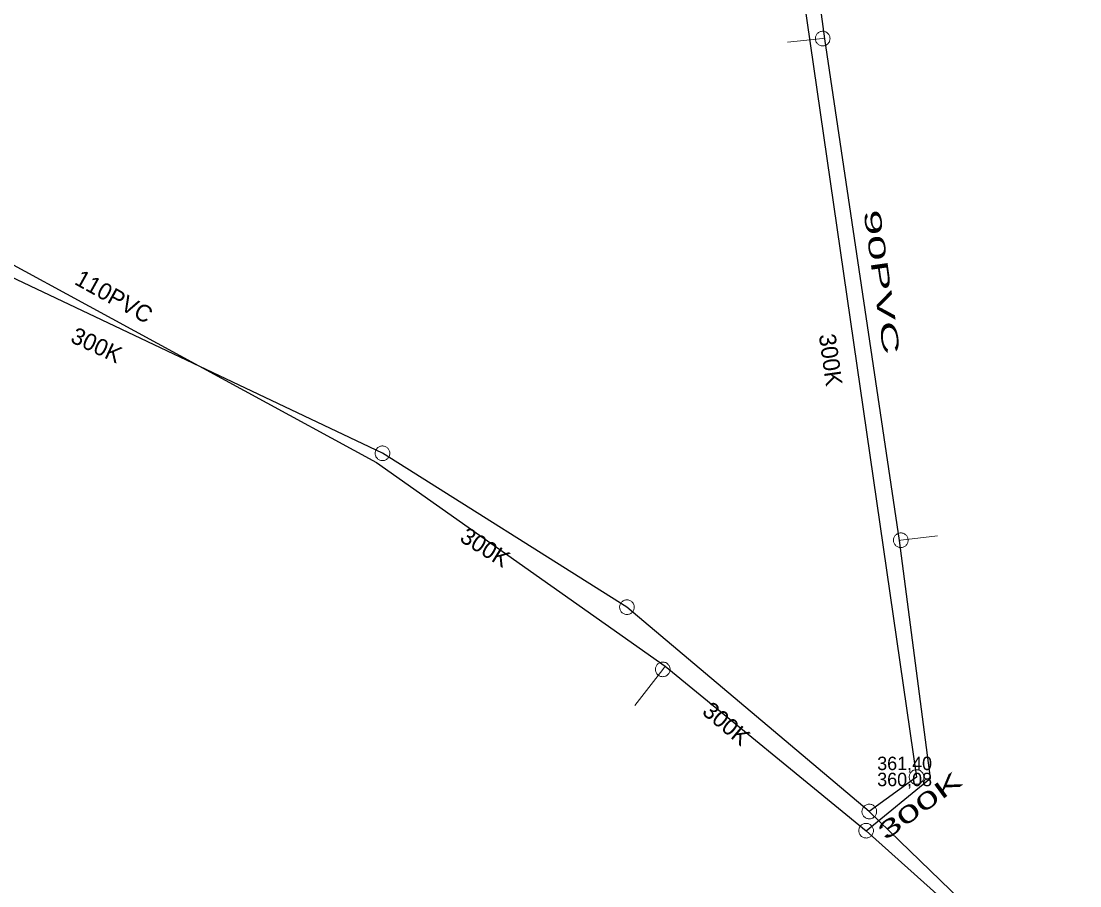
# Model space of a CAD drawing. Extents: x -741806 to -738704, y -1059275 to -1055387.
# Drawn here: x -740409.8 to -740346.6, y -1057628.5 to -1057576.9 of the extents above; entities that cross this region are included whole.
import ezdxf

# ---------------------------------------------------------------- set-up
doc = ezdxf.new("R2010")
doc.units = 0
doc.header["$LTSCALE"] = 0.4
for name, color, linetype, lineweight in [('2', 7, 'Continuous', 25), ('21', 7, 'Continuous', 13), ('3', 7, 'Continuous', 13), ('51', 7, 'Continuous', 13), ('52', 7, 'Continuous', 25), ('6', 7, 'Continuous', 13)]:
    doc.layers.add(name, color=color, linetype=linetype, lineweight=lineweight)
doc.layers.add('5', color=7, linetype='Continuous')
doc.layers.add('53', color=7, linetype='Continuous')

msp = doc.modelspace()

# ---------------------------------------------------------------- linework, layer by layer
at = {"layer": '2'}
for p, q in [((-740363.55, -1057572.7), (-740356.39, -1057622.03)), ((-740388.249, -1057602.723), (-740420.289, -1057587.53)), ((-740373.666, -1057611.902), (-740388.249, -1057602.723)), ((-740359.21, -1057624.09), (-740373.666, -1057611.902)), ((-740356.39, -1057622.03), (-740359.21, -1057624.09)), ((-740346.649, -1057636.22), (-740359.21, -1057624.09))]:
    msp.add_line(p, q, dxfattribs=at)
at = {"layer": '21'}
for points in [[(-740361.855, -1057578.006), (-740361.989, -1057577.99), (-740364.079, -1057578.196)], [(-740357.41, -1057607.926), (-740357.329, -1057607.909), (-740355.149, -1057607.642)], [(-740371.388, -1057615.413), (-740371.53, -1057615.61), (-740373.197, -1057617.759)]]:
    msp.add_lwpolyline(points, dxfattribs=at)
at = {"layer": '3'}
for points in [[(-740388.619, -1057602.489), (-740388.64, -1057602.528), (-740388.658, -1057602.57), (-740388.672, -1057602.615), (-740388.681, -1057602.659), (-740388.685, -1057602.705), (-740388.685, -1057602.751), (-740388.679, -1057602.796), (-740388.669, -1057602.841), (-740388.654, -1057602.884), (-740388.635, -1057602.925), (-740388.611, -1057602.965), (-740388.584, -1057603.002), (-740388.553, -1057603.035), (-740388.519, -1057603.066), (-740388.481, -1057603.092), (-740388.441, -1057603.115), (-740388.399, -1057603.132), (-740388.356, -1057603.146), (-740388.31, -1057603.155), (-740388.264, -1057603.159), (-740388.219, -1057603.158), (-740388.174, -1057603.153), (-740388.129, -1057603.142), (-740388.086, -1057603.128), (-740388.044, -1057603.108), (-740388.005, -1057603.084), (-740387.968, -1057603.058), (-740387.934, -1057603.026), (-740387.904, -1057602.992), (-740387.878, -1057602.954), (-740387.856, -1057602.915), (-740387.838, -1057602.873), (-740387.824, -1057602.829), (-740387.815, -1057602.783), (-740387.811, -1057602.739), (-740387.811, -1057602.692), (-740387.817, -1057602.647), (-740387.827, -1057602.602), (-740387.842, -1057602.559), (-740387.861, -1057602.518), (-740387.885, -1057602.478), (-740387.912, -1057602.441), (-740387.943, -1057602.407), (-740387.977, -1057602.378), (-740388.015, -1057602.351), (-740388.055, -1057602.329), (-740388.097, -1057602.311), (-740388.14, -1057602.297), (-740388.186, -1057602.289), (-740388.232, -1057602.285), (-740388.277, -1057602.286), (-740388.323, -1057602.29), (-740388.367, -1057602.301), (-740388.41, -1057602.315), (-740388.452, -1057602.335), (-740388.492, -1057602.358), (-740388.528, -1057602.385), (-740388.562, -1057602.417), (-740388.592, -1057602.451), (-740388.618, -1057602.488)], [(-740374, -1057611.619), (-740374.027, -1057611.655), (-740374.05, -1057611.694), (-740374.07, -1057611.736), (-740374.085, -1057611.779), (-740374.095, -1057611.823), (-740374.101, -1057611.869), (-740374.102, -1057611.915), (-740374.099, -1057611.961), (-740374.089, -1057612.005), (-740374.076, -1057612.049), (-740374.058, -1057612.091), (-740374.037, -1057612.132), (-740374.01, -1057612.169), (-740373.981, -1057612.204), (-740373.947, -1057612.235), (-740373.91, -1057612.263), (-740373.871, -1057612.286), (-740373.83, -1057612.306), (-740373.786, -1057612.321), (-740373.741, -1057612.331), (-740373.696, -1057612.337), (-740373.651, -1057612.338), (-740373.605, -1057612.334), (-740373.56, -1057612.326), (-740373.516, -1057612.312), (-740373.474, -1057612.294), (-740373.434, -1057612.272), (-740373.396, -1057612.246), (-740373.362, -1057612.216), (-740373.33, -1057612.182), (-740373.303, -1057612.146), (-740373.279, -1057612.107), (-740373.259, -1057612.065), (-740373.245, -1057612.021), (-740373.234, -1057611.978), (-740373.228, -1057611.932), (-740373.228, -1057611.887), (-740373.232, -1057611.84), (-740373.241, -1057611.796), (-740373.253, -1057611.753), (-740373.271, -1057611.71), (-740373.293, -1057611.669), (-740373.319, -1057611.632), (-740373.349, -1057611.597), (-740373.383, -1057611.566), (-740373.419, -1057611.538), (-740373.458, -1057611.514), (-740373.5, -1057611.495), (-740373.543, -1057611.481), (-740373.588, -1057611.47), (-740373.633, -1057611.465), (-740373.679, -1057611.463), (-740373.725, -1057611.468), (-740373.77, -1057611.476), (-740373.814, -1057611.489), (-740373.856, -1057611.507), (-740373.896, -1057611.529), (-740373.934, -1057611.556), (-740373.968, -1057611.586), (-740373.999, -1057611.618)], [(-740356.743, -1057622.287), (-740356.715, -1057622.322), (-740356.682, -1057622.354), (-740356.646, -1057622.383), (-740356.608, -1057622.408), (-740356.567, -1057622.429), (-740356.524, -1057622.445), (-740356.48, -1057622.457), (-740356.435, -1057622.464), (-740356.389, -1057622.466), (-740356.344, -1057622.464), (-740356.298, -1057622.456), (-740356.253, -1057622.445), (-740356.211, -1057622.428), (-740356.17, -1057622.407), (-740356.132, -1057622.382), (-740356.096, -1057622.353), (-740356.064, -1057622.32), (-740356.035, -1057622.285), (-740356.011, -1057622.246), (-740355.99, -1057622.205), (-740355.974, -1057622.163), (-740355.962, -1057622.119), (-740355.955, -1057622.073), (-740355.952, -1057622.028), (-740355.955, -1057621.982), (-740355.963, -1057621.937), (-740355.974, -1057621.893), (-740355.991, -1057621.849), (-740356.012, -1057621.809), (-740356.038, -1057621.771), (-740356.066, -1057621.735), (-740356.098, -1057621.703), (-740356.134, -1057621.674), (-740356.173, -1057621.649), (-740356.213, -1057621.629), (-740356.256, -1057621.612), (-740356.3, -1057621.601), (-740356.346, -1057621.594), (-740356.391, -1057621.592), (-740356.437, -1057621.594), (-740356.482, -1057621.601), (-740356.527, -1057621.613), (-740356.569, -1057621.629), (-740356.61, -1057621.65), (-740356.648, -1057621.675), (-740356.684, -1057621.704), (-740356.716, -1057621.736), (-740356.745, -1057621.772), (-740356.769, -1057621.811), (-740356.79, -1057621.852), (-740356.806, -1057621.895), (-740356.819, -1057621.939), (-740356.825, -1057621.984), (-740356.828, -1057622.03), (-740356.825, -1057622.076), (-740356.818, -1057622.121), (-740356.806, -1057622.165), (-740356.789, -1057622.208), (-740356.768, -1057622.249), (-740356.744, -1057622.287)], [(-740359.524, -1057623.785), (-740359.553, -1057623.819), (-740359.58, -1057623.857), (-740359.602, -1057623.897), (-740359.62, -1057623.939), (-740359.633, -1057623.983), (-740359.642, -1057624.028), (-740359.646, -1057624.073), (-740359.646, -1057624.119), (-740359.639, -1057624.165), (-740359.629, -1057624.209), (-740359.614, -1057624.252), (-740359.595, -1057624.295), (-740359.571, -1057624.333), (-740359.544, -1057624.37), (-740359.513, -1057624.403), (-740359.478, -1057624.434), (-740359.44, -1057624.46), (-740359.401, -1057624.482), (-740359.358, -1057624.5), (-740359.314, -1057624.513), (-740359.27, -1057624.522), (-740359.225, -1057624.526), (-740359.178, -1057624.525), (-740359.133, -1057624.52), (-740359.088, -1057624.509), (-740359.045, -1057624.494), (-740359.004, -1057624.475), (-740358.964, -1057624.451), (-740358.928, -1057624.424), (-740358.894, -1057624.392), (-740358.864, -1057624.358), (-740358.838, -1057624.321), (-740358.815, -1057624.28), (-740358.798, -1057624.238), (-740358.784, -1057624.195), (-740358.775, -1057624.149), (-740358.772, -1057624.104), (-740358.773, -1057624.057), (-740358.778, -1057624.013), (-740358.788, -1057623.969), (-740358.803, -1057623.925), (-740358.822, -1057623.883), (-740358.846, -1057623.844), (-740358.873, -1057623.807), (-740358.905, -1057623.774), (-740358.939, -1057623.744), (-740358.977, -1057623.717), (-740359.017, -1057623.695), (-740359.059, -1057623.678), (-740359.103, -1057623.664), (-740359.148, -1057623.656), (-740359.193, -1057623.651), (-740359.239, -1057623.653), (-740359.285, -1057623.658), (-740359.33, -1057623.668), (-740359.373, -1057623.683), (-740359.414, -1057623.702), (-740359.454, -1057623.726), (-740359.49, -1057623.754), (-740359.524, -1057623.784)]]:
    msp.add_lwpolyline(points, dxfattribs=at)
at = {"layer": '51'}
for points in [[(-740362.422, -1057577.938), (-740362.426, -1057577.982), (-740362.424, -1057578.028), (-740362.417, -1057578.074), (-740362.406, -1057578.118), (-740362.39, -1057578.161), (-740362.37, -1057578.203), (-740362.346, -1057578.241), (-740362.318, -1057578.277), (-740362.285, -1057578.309), (-740362.25, -1057578.339), (-740362.212, -1057578.364), (-740362.171, -1057578.386), (-740362.129, -1057578.403), (-740362.085, -1057578.416), (-740362.04, -1057578.423), (-740361.994, -1057578.426), (-740361.948, -1057578.425), (-740361.903, -1057578.418), (-740361.859, -1057578.406), (-740361.815, -1057578.39), (-740361.775, -1057578.37), (-740361.736, -1057578.346), (-740361.7, -1057578.317), (-740361.667, -1057578.286), (-740361.638, -1057578.25), (-740361.612, -1057578.212), (-740361.591, -1057578.172), (-740361.574, -1057578.129), (-740361.562, -1057578.085), (-740361.553, -1057578.04), (-740361.551, -1057577.995), (-740361.553, -1057577.949), (-740361.559, -1057577.903), (-740361.57, -1057577.859), (-740361.586, -1057577.816), (-740361.607, -1057577.774), (-740361.631, -1057577.736), (-740361.659, -1057577.7), (-740361.692, -1057577.668), (-740361.726, -1057577.638), (-740361.765, -1057577.613), (-740361.805, -1057577.591), (-740361.848, -1057577.575), (-740361.891, -1057577.561), (-740361.937, -1057577.554), (-740361.983, -1057577.551), (-740362.028, -1057577.553), (-740362.073, -1057577.559), (-740362.118, -1057577.571), (-740362.161, -1057577.587), (-740362.202, -1057577.607), (-740362.241, -1057577.631), (-740362.277, -1057577.66), (-740362.31, -1057577.691), (-740362.339, -1057577.727), (-740362.365, -1057577.765), (-740362.386, -1057577.805), (-740362.403, -1057577.848), (-740362.415, -1057577.892), (-740362.422, -1057577.937)], [(-740356.892, -1057607.909), (-740356.894, -1057607.864), (-740356.901, -1057607.819), (-740356.913, -1057607.774), (-740356.929, -1057607.732), (-740356.95, -1057607.691), (-740356.975, -1057607.652), (-740357.004, -1057607.617), (-740357.036, -1057607.584), (-740357.072, -1057607.556), (-740357.11, -1057607.531), (-740357.151, -1057607.51), (-740357.194, -1057607.493), (-740357.238, -1057607.481), (-740357.283, -1057607.474), (-740357.329, -1057607.472), (-740357.375, -1057607.474), (-740357.42, -1057607.481), (-740357.464, -1057607.493), (-740357.507, -1057607.51), (-740357.548, -1057607.531), (-740357.586, -1057607.556), (-740357.622, -1057607.584), (-740357.654, -1057607.617), (-740357.683, -1057607.652), (-740357.708, -1057607.691), (-740357.729, -1057607.732), (-740357.745, -1057607.774), (-740357.757, -1057607.819), (-740357.764, -1057607.864), (-740357.767, -1057607.91), (-740357.764, -1057607.955), (-740357.757, -1057608), (-740357.745, -1057608.045), (-740357.729, -1057608.087), (-740357.708, -1057608.128), (-740357.683, -1057608.167), (-740357.654, -1057608.202), (-740357.622, -1057608.235), (-740357.586, -1057608.263), (-740357.548, -1057608.288), (-740357.507, -1057608.309), (-740357.464, -1057608.326), (-740357.42, -1057608.337), (-740357.375, -1057608.345), (-740357.329, -1057608.347), (-740357.283, -1057608.345), (-740357.238, -1057608.337), (-740357.194, -1057608.326), (-740357.151, -1057608.309), (-740357.11, -1057608.288), (-740357.072, -1057608.263), (-740357.036, -1057608.235), (-740357.004, -1057608.202), (-740356.975, -1057608.167), (-740356.95, -1057608.128), (-740356.929, -1057608.087), (-740356.913, -1057608.045), (-740356.901, -1057608), (-740356.894, -1057607.955), (-740356.892, -1057607.91)], [(-740371.785, -1057615.964), (-740371.748, -1057615.988), (-740371.707, -1057616.009), (-740371.664, -1057616.026), (-740371.62, -1057616.037), (-740371.575, -1057616.044), (-740371.528, -1057616.047), (-740371.483, -1057616.044), (-740371.438, -1057616.037), (-740371.394, -1057616.024), (-740371.351, -1057616.008), (-740371.31, -1057615.987), (-740371.271, -1057615.962), (-740371.236, -1057615.933), (-740371.204, -1057615.901), (-740371.175, -1057615.865), (-740371.15, -1057615.826), (-740371.129, -1057615.786), (-740371.113, -1057615.743), (-740371.102, -1057615.698), (-740371.095, -1057615.653), (-740371.093, -1057615.607), (-740371.095, -1057615.562), (-740371.103, -1057615.516), (-740371.114, -1057615.472), (-740371.131, -1057615.429), (-740371.152, -1057615.388), (-740371.177, -1057615.351), (-740371.207, -1057615.315), (-740371.239, -1057615.283), (-740371.275, -1057615.253), (-740371.313, -1057615.229), (-740371.353, -1057615.209), (-740371.397, -1057615.192), (-740371.44, -1057615.181), (-740371.486, -1057615.174), (-740371.532, -1057615.171), (-740371.578, -1057615.174), (-740371.623, -1057615.181), (-740371.667, -1057615.194), (-740371.709, -1057615.21), (-740371.75, -1057615.231), (-740371.789, -1057615.256), (-740371.824, -1057615.285), (-740371.857, -1057615.317), (-740371.885, -1057615.353), (-740371.91, -1057615.392), (-740371.93, -1057615.433), (-740371.947, -1057615.475), (-740371.958, -1057615.52), (-740371.965, -1057615.565), (-740371.967, -1057615.611), (-740371.966, -1057615.656), (-740371.958, -1057615.702), (-740371.946, -1057615.746), (-740371.929, -1057615.789), (-740371.908, -1057615.83), (-740371.883, -1057615.867), (-740371.854, -1057615.903), (-740371.822, -1057615.935), (-740371.786, -1057615.963)], [(-740359.061, -1057625.507), (-740359.034, -1057625.471), (-740359.011, -1057625.431), (-740358.991, -1057625.389), (-740358.977, -1057625.346), (-740358.967, -1057625.301), (-740358.962, -1057625.255), (-740358.962, -1057625.21), (-740358.966, -1057625.164), (-740358.976, -1057625.12), (-740358.99, -1057625.076), (-740359.008, -1057625.034), (-740359.031, -1057624.994), (-740359.057, -1057624.956), (-740359.088, -1057624.922), (-740359.122, -1057624.892), (-740359.159, -1057624.864), (-740359.198, -1057624.841), (-740359.24, -1057624.823), (-740359.284, -1057624.808), (-740359.329, -1057624.799), (-740359.374, -1057624.794), (-740359.42, -1057624.793), (-740359.465, -1057624.798), (-740359.51, -1057624.807), (-740359.554, -1057624.821), (-740359.596, -1057624.84), (-740359.635, -1057624.862), (-740359.673, -1057624.889), (-740359.707, -1057624.919), (-740359.738, -1057624.953), (-740359.765, -1057624.99), (-740359.788, -1057625.029), (-740359.807, -1057625.072), (-740359.821, -1057625.114), (-740359.831, -1057625.159), (-740359.836, -1057625.205), (-740359.836, -1057625.251), (-740359.832, -1057625.296), (-740359.822, -1057625.341), (-740359.808, -1057625.384), (-740359.79, -1057625.427), (-740359.767, -1057625.467), (-740359.74, -1057625.503), (-740359.711, -1057625.538), (-740359.676, -1057625.569), (-740359.639, -1057625.596), (-740359.6, -1057625.619), (-740359.559, -1057625.638), (-740359.515, -1057625.652), (-740359.47, -1057625.662), (-740359.424, -1057625.667), (-740359.379, -1057625.668), (-740359.333, -1057625.662), (-740359.288, -1057625.654), (-740359.244, -1057625.639), (-740359.202, -1057625.621), (-740359.163, -1057625.599), (-740359.125, -1057625.571), (-740359.091, -1057625.541), (-740359.061, -1057625.508)]]:
    msp.add_lwpolyline(points, dxfattribs=at)
at = {"layer": '52'}
for points in [[(-740359.399, -1057625.23), (-740355.557, -1057622.09), (-740357.41, -1057607.926), (-740361.855, -1057578.006), (-740362.166, -1057575.796), (-740362.5, -1057573.79)], [(-740503.249, -1057612.745), (-740480.638, -1057607.754), (-740465.682, -1057599.577), (-740452.151, -1057592.668), (-740420.197, -1057586.102), (-740388.602, -1057603.262), (-740371.388, -1057615.413), (-740359.399, -1057625.23), (-740352.519, -1057631.399), (-740349.517, -1057633.908)]]:
    msp.add_lwpolyline(points, dxfattribs=at)

# ---------------------------------------------------------------- texts
at = {"layer": '5'}
for rotation, p in [(335, (-740406.926, -1057596.063)), (278, (-740362.221, -1057595.67)), (328, (-740383.706, -1057607.927)), (320, (-740369.246, -1057618.224))]:
    msp.add_text('300K', height=1, rotation=rotation, dxfattribs=at).set_placement(p)
at = {"layer": '5', "width": 1.85}
msp.add_text('300K', height=1, rotation=36, dxfattribs=at).set_placement((-740358.243, -1057625.842))
at = {"layer": '53', "width": 2.05}
msp.add_text('90PVC ', height=1, rotation=278, dxfattribs=at).set_placement((-740359.563, -1057588.272))
at = {"layer": '53'}
msp.add_text('110PVC', height=1, rotation=331, dxfattribs=at).set_placement((-740406.683, -1057592.603))
at = {"layer": '6'}
for s, p in [('361,40', (-740358.737, -1057621.616)), ('360,08', (-740358.737, -1057622.576))]:
    msp.add_text(s, height=0.8, dxfattribs=at).set_placement(p)

doc.saveas('drawing.dxf')
